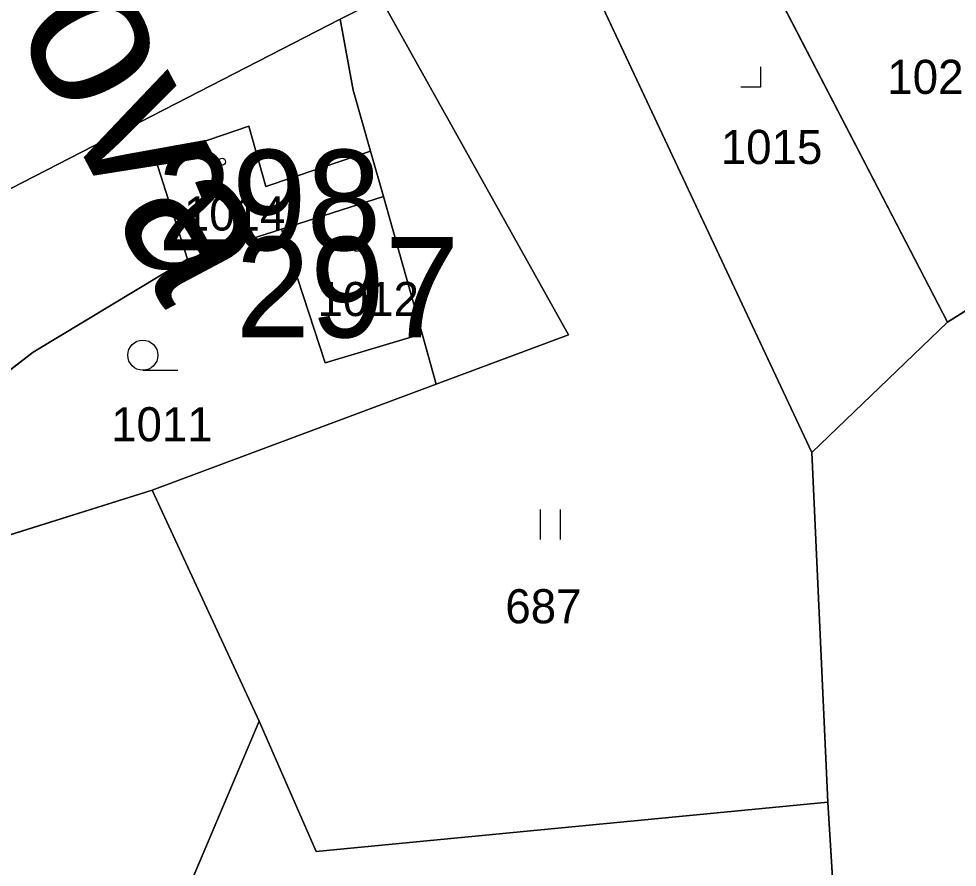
# Model space of a CAD drawing. Extents: x -689422 to -685210, y -987725 to -982160.
# Drawn here: x -686901.66 to -686854.93, y -985832.59 to -985790.31 of the extents above; entities that cross this region are included whole.
import ezdxf

# ---------------------------------------------------------------- set-up
doc = ezdxf.new("R2010")
doc.units = 0
for name, color, linetype in [('KN_Budovy', 7, 'Continuous'), ('KN_Budovy_cisla_domovni', 7, 'Continuous'), ('KN_Hranice_parcel', 7, 'Continuous'), ('KN_Hranice_parcel_vnitrni_kresba', 7, 'Continuous'), ('KN_Parcelni cisla', 7, 'Continuous'), ('KN_Polygon parcely', 7, 'Continuous'), ('KN_Popisy_pomistni nazvy nazvy ulic', 7, 'Continuous'), ('KN_POZEMKY_OSTATNI PLOCHA', 7, 'Continuous'), ('KN_POZEMKY_TTP', 7, 'Continuous'), ('KN_POZEMKY_ZAHRADA', 7, 'Continuous'), ('KN_POZEMKY_ZASTAVENA PLOCHA', 7, 'Continuous'), ('KN_VYUZITI_13_zastavena plocha_zboreniste', 7, 'Continuous'), ('KN_VYUZITI_17_ostatni plocha_ostatni komunikace', 7, 'Continuous'), ('KN_Značky budov', 7, 'Continuous'), ('KN_Značky kultur', 7, 'Continuous')]:
    doc.layers.add(name, color=color, linetype=linetype)

msp = doc.modelspace()

# ---------------------------------------------------------------- linework, layer by layer
at = {"layer": 'KN_Budovy'}
for points in [[(-686894.87, -985797.27), (-686893.26, -985802.29), (-686888.58, -985800.8), (-686883.5, -985799.17), (-686884.14, -985796.91), (-686889.35, -985798.67), (-686890.2, -985795.66)], [(-686883.5, -985799.17), (-686888.58, -985800.8), (-686886.4, -985807.46), (-686881.57, -985806.02)]]:
    msp.add_lwpolyline(points, close=True, dxfattribs=at)
at = {"layer": 'KN_Hranice_parcel'}
for p, q in [((-686855.41, -985805.44), (-686867.94, -985781.25)), ((-686862.17, -985811.93), (-686874.89, -985784.82)), ((-686883.63, -985789.3), (-686885.65, -985790.34)), ((-686885.65, -985790.34), (-686885, -985793.87)), ((-686885, -985793.87), (-686884.14, -985796.91)), ((-686884.14, -985796.91), (-686883.5, -985799.17)), ((-686883.5, -985799.17), (-686888.58, -985800.8)), ((-686888.58, -985800.8), (-686893.26, -985802.29)), ((-686855.41, -985805.44), (-686862.17, -985811.93)), ((-686880.87, -985808.52), (-686881.57, -985806.02)), ((-686880.87, -985808.52), (-686895.01, -985813.81)), ((-686861.37, -985829.36), (-686862.17, -985811.93)), ((-686895.01, -985813.81), (-686889.69, -985825.31)), ((-686901.17, -985852.48), (-686889.69, -985825.31)), ((-686861.37, -985829.36), (-686860.34, -985846.05))]:
    msp.add_line(p, q, dxfattribs=at)
for points in [[(-686883.63, -985789.3), (-686874.29, -985806.06), (-686880.87, -985808.52)], [(-686885.65, -985790.34), (-686902.66, -985799.07), (-686915.94, -985806.81)], [(-686893.26, -985802.29), (-686894.87, -985797.27), (-686890.2, -985795.66)], [(-686890.2, -985795.66), (-686889.35, -985798.67), (-686884.14, -985796.91)], [(-686845.35, -985798.62), (-686850.44, -985802.3), (-686855.41, -985805.44)], [(-686881.57, -985806.02), (-686886.4, -985807.46), (-686888.58, -985800.8)], [(-686893.26, -985802.29), (-686900.94, -985806.93), (-686910.87, -985814.56)], [(-686910.87, -985814.56), (-686909.04, -985816.68), (-686903.5, -985816.47), (-686895.01, -985813.81)], [(-686889.69, -985825.31), (-686886.85, -985831.81), (-686861.37, -985829.36)]]:
    msp.add_lwpolyline(points, dxfattribs=at)
at = {"layer": 'KN_Hranice_parcel_vnitrni_kresba'}
msp.add_line((-686883.5, -985799.17), (-686881.57, -985806.02), dxfattribs=at)
at = {"layer": 'KN_Polygon parcely'}
msp.add_lwpolyline([(-686902.66, -985799.07), (-686885.65, -985790.34), (-686883.63, -985789.3), (-686874.89, -985784.82), (-686867.94, -985781.25), (-686862.28, -985778.05), (-686858.28, -985775.48), (-686850.23, -985770.31), (-686844.88, -985766.87), (-686842.36, -985765.12), (-686836.17, -985759.48), (-686833.84, -985755.6), (-686829.89, -985748.46)], dxfattribs=at)
for points in [[(-686853.66, -985796.92), (-686848.29, -985793.68), (-686846.85, -985790.97), (-686854.62, -985780.3), (-686855.85, -985778.73), (-686857.43, -985776.62), (-686858.28, -985775.48), (-686862.28, -985778.05), (-686867.94, -985781.25), (-686855.41, -985805.44), (-686850.44, -985802.3), (-686845.35, -985798.62), (-686846.11, -985797.37), (-686851.48, -985800.56)], [(-686855.41, -985805.44), (-686867.94, -985781.25), (-686874.89, -985784.82), (-686862.17, -985811.93)], [(-686883.63, -985789.3), (-686874.29, -985806.06), (-686880.87, -985808.52), (-686895.01, -985813.81), (-686889.69, -985825.31), (-686886.85, -985831.81), (-686861.37, -985829.36), (-686862.17, -985811.93), (-686874.89, -985784.82)], [(-686883.63, -985789.3), (-686885.65, -985790.34), (-686885, -985793.87), (-686884.14, -985796.91), (-686883.5, -985799.17), (-686888.58, -985800.8), (-686886.4, -985807.46), (-686881.57, -985806.02), (-686880.87, -985808.52), (-686874.29, -985806.06)], [(-686890.2, -985795.66), (-686889.35, -985798.67), (-686884.14, -985796.91), (-686885, -985793.87), (-686885.65, -985790.34), (-686902.66, -985799.07), (-686915.94, -985806.81), (-686910.87, -985814.56), (-686900.94, -985806.93), (-686893.26, -985802.29), (-686894.87, -985797.27)], [(-686845.35, -985798.62), (-686850.44, -985802.3), (-686855.41, -985805.44), (-686862.17, -985811.93), (-686861.37, -985829.36), (-686860.34, -985846.05), (-686860.21, -985848.24), (-686861.55, -985856.71), (-686851.35, -985859.43), (-686843.47, -985864.94), (-686832.03, -985874.78), (-686824.21, -985881.7), (-686822.7, -985796.33), (-686835, -985793.41), (-686837.51, -985791.37), (-686843.47, -985796.57)], [(-686893.26, -985802.29), (-686888.58, -985800.8), (-686883.5, -985799.17), (-686884.14, -985796.91), (-686889.35, -985798.67), (-686890.2, -985795.66), (-686894.87, -985797.27)], [(-686900.94, -985806.93), (-686910.87, -985814.56), (-686909.04, -985816.68), (-686903.5, -985816.47), (-686895.01, -985813.81), (-686880.87, -985808.52), (-686881.57, -985806.02), (-686886.4, -985807.46), (-686888.58, -985800.8), (-686893.26, -985802.29)], [(-686910.87, -985814.56), (-686924.66, -985828.63), (-686917.26, -985835.29), (-686922.87, -985842.82), (-686924.91, -985845.36), (-686929.5, -985850.42), (-686924.55, -985852.99), (-686920.51, -985854.13), (-686901.17, -985852.48), (-686889.69, -985825.31), (-686895.01, -985813.81), (-686903.5, -985816.47), (-686909.04, -985816.68)], [(-686861.37, -985829.36), (-686886.85, -985831.81), (-686889.69, -985825.31), (-686901.17, -985852.48), (-686884.82, -985853.66), (-686883.85, -985845.65), (-686879.07, -985846.31), (-686878.64, -985843.54), (-686870.41, -985844.67), (-686860.34, -985846.05)]]:
    msp.add_lwpolyline(points, close=True, dxfattribs=at)
at = {"layer": 'KN_POZEMKY_OSTATNI PLOCHA'}
for p, q in [((-686883.63, -985789.3), (-686885.65, -985790.34)), ((-686885.65, -985790.34), (-686902.66, -985799.07))]:
    msp.add_line(p, q, dxfattribs=at)
at = {"layer": 'KN_POZEMKY_TTP'}
for p, q in [((-686855.41, -985805.44), (-686867.94, -985781.25)), ((-686874.89, -985784.82), (-686862.17, -985811.93)), ((-686874.29, -985806.06), (-686883.63, -985789.3)), ((-686850.44, -985802.3), (-686855.41, -985805.44)), ((-686855.41, -985805.44), (-686850.44, -985802.3)), ((-686862.17, -985811.93), (-686855.41, -985805.44)), ((-686880.87, -985808.52), (-686874.29, -985806.06)), ((-686895.01, -985813.81), (-686880.87, -985808.52)), ((-686862.17, -985811.93), (-686861.37, -985829.36)), ((-686861.37, -985829.36), (-686862.17, -985811.93)), ((-686889.69, -985825.31), (-686895.01, -985813.81)), ((-686901.17, -985852.48), (-686889.69, -985825.31)), ((-686886.85, -985831.81), (-686889.69, -985825.31)), ((-686889.69, -985825.31), (-686886.85, -985831.81)), ((-686861.37, -985829.36), (-686886.85, -985831.81)), ((-686886.85, -985831.81), (-686861.37, -985829.36)), ((-686860.34, -985846.05), (-686861.37, -985829.36)), ((-686861.37, -985829.36), (-686860.34, -985846.05))]:
    msp.add_line(p, q, dxfattribs=at)
at = {"layer": 'KN_POZEMKY_ZAHRADA'}
for p, q in [((-686902.66, -985799.07), (-686885.65, -985790.34)), ((-686885.65, -985790.34), (-686885, -985793.87)), ((-686885, -985793.87), (-686884.14, -985796.91)), ((-686890.2, -985795.66), (-686894.87, -985797.27)), ((-686889.35, -985798.67), (-686890.2, -985795.66)), ((-686884.14, -985796.91), (-686889.35, -985798.67)), ((-686894.87, -985797.27), (-686893.26, -985802.29)), ((-686893.26, -985802.29), (-686888.58, -985800.8)), ((-686888.58, -985800.8), (-686886.4, -985807.46)), ((-686893.26, -985802.29), (-686900.94, -985806.93)), ((-686900.94, -985806.93), (-686893.26, -985802.29)), ((-686886.4, -985807.46), (-686881.57, -985806.02)), ((-686881.57, -985806.02), (-686880.87, -985808.52)), ((-686900.94, -985806.93), (-686910.87, -985814.56)), ((-686910.87, -985814.56), (-686900.94, -985806.93)), ((-686880.87, -985808.52), (-686895.01, -985813.81)), ((-686903.5, -985816.47), (-686895.01, -985813.81)), ((-686895.01, -985813.81), (-686903.5, -985816.47)), ((-686895.01, -985813.81), (-686889.69, -985825.31)), ((-686889.69, -985825.31), (-686901.17, -985852.48))]:
    msp.add_line(p, q, dxfattribs=at)
at = {"layer": 'KN_POZEMKY_ZASTAVENA PLOCHA'}
for p, q in [((-686867.94, -985781.25), (-686855.41, -985805.44)), ((-686862.17, -985811.93), (-686874.89, -985784.82)), ((-686885.65, -985790.34), (-686883.63, -985789.3)), ((-686883.63, -985789.3), (-686874.29, -985806.06)), ((-686885, -985793.87), (-686885.65, -985790.34)), ((-686884.14, -985796.91), (-686885, -985793.87)), ((-686894.87, -985797.27), (-686890.2, -985795.66)), ((-686890.2, -985795.66), (-686889.35, -985798.67)), ((-686889.35, -985798.67), (-686884.14, -985796.91)), ((-686884.14, -985796.91), (-686883.5, -985799.17)), ((-686883.5, -985799.17), (-686884.14, -985796.91)), ((-686893.26, -985802.29), (-686894.87, -985797.27)), ((-686883.5, -985799.17), (-686888.58, -985800.8)), ((-686888.58, -985800.8), (-686883.5, -985799.17)), ((-686888.58, -985800.8), (-686893.26, -985802.29)), ((-686886.4, -985807.46), (-686888.58, -985800.8)), ((-686855.41, -985805.44), (-686862.17, -985811.93)), ((-686881.57, -985806.02), (-686886.4, -985807.46)), ((-686880.87, -985808.52), (-686881.57, -985806.02)), ((-686874.29, -985806.06), (-686880.87, -985808.52))]:
    msp.add_line(p, q, dxfattribs=at)
at = {"layer": 'KN_VYUZITI_13_zastavena plocha_zboreniste'}
for p, q in [((-686867.94, -985781.25), (-686855.41, -985805.44)), ((-686862.17, -985811.93), (-686874.89, -985784.82)), ((-686855.41, -985805.44), (-686862.17, -985811.93))]:
    msp.add_line(p, q, dxfattribs=at)
at = {"layer": 'KN_VYUZITI_17_ostatni plocha_ostatni komunikace'}
for p, q in [((-686883.63, -985789.3), (-686885.65, -985790.34)), ((-686885.65, -985790.34), (-686902.66, -985799.07))]:
    msp.add_line(p, q, dxfattribs=at)
at = {"layer": 'KN_Značky budov'}
for centre in [(-686891.537, -985797.439), (-686884.847, -985801.729)]:
    msp.add_circle(centre, 0.175, dxfattribs=at)
at = {"layer": 'KN_Značky kultur'}
for p, q in [((-686864.7, -985793.71), (-686864.7, -985792.71)), ((-686865.701, -985793.71), (-686864.7, -985793.71)), ((-686895.483, -985807.83), (-686893.733, -985807.83)), ((-686875.681, -985816.27), (-686875.681, -985814.77)), ((-686874.68, -985816.27), (-686874.68, -985814.77))]:
    msp.add_line(p, q, dxfattribs=at)
msp.add_circle((-686895.483, -985807.08), 0.75, dxfattribs=at)

# ---------------------------------------------------------------- texts
at = {"layer": 'KN_Budovy_cisla_domovni'}
for s, p in [('298', (-686894.764, -985801.849)), ('297', (-686890.87, -985806.189))]:
    msp.add_text(s, height=5, dxfattribs=at).set_placement(p)
at = {"layer": 'KN_Parcelni cisla'}
for s, p in [('1025/2', (-686858.407, -985794.06)), ('1015', (-686866.7, -985797.55)), ('1014', (-686893.44, -985800.87)), ('1012', (-686886.79, -985805.13)), ('1011', (-686897.06, -985811.37)), ('687', (-686877.43, -985820.44))]:
    msp.add_text(s, height=1.7, dxfattribs=at).set_placement(p)
at = {"layer": 'KN_Popisy_pomistni nazvy nazvy ulic'}
msp.add_text('Riegrova', height=7.5, rotation=298, dxfattribs=at).set_placement((-686913.22, -985769.399))

doc.saveas('drawing.dxf')
